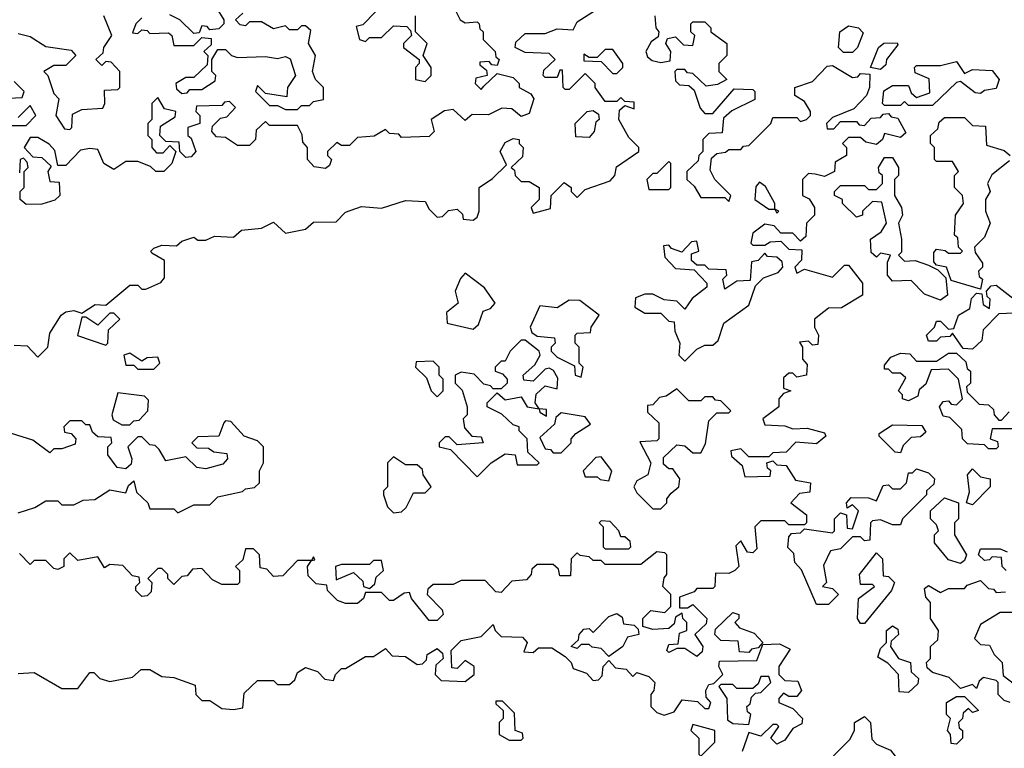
# Model space of a CAD drawing. Extents: x 2737310 to 2869991, y 870230 to 1012730.
# Tile 378 of 479: x 2738909 to 2741375, y 997740 to 999565. Entities that reach past the tile are written whole.
import ezdxf

# ---------------------------------------------------------------- set-up
doc = ezdxf.new("R2010")
doc.units = 0

msp = doc.modelspace()

# ---------------------------------------------------------------- linework, layer by layer
at = {"layer": '0CON02XD'}
for points in [[(2738895, 998750), (2738928.3, 998748.3), (2738955, 998720), (2738980, 998745), (2738985, 998780), (2739013.3, 998825), (2739025, 998833.3), (2739045, 998836.7), (2739065, 998830), (2739098.3, 998851.7), (2739125, 998850), (2739185, 998900), (2739205, 998900), (2739215, 998890), (2739225, 998890), (2739263, 998907), (2739271.7, 998918.3), (2739271.7, 998961.7), (2739240, 998980), (2739237.5, 998985), (2739245, 998992.5), (2739265, 999000), (2739301.7, 998998.3), (2739315, 999010), (2739345, 999020), (2739355, 999012.5), (2739375, 999012.5), (2739397, 999023), (2739445, 999020), (2739465, 999037.5), (2739515, 999042.5), (2739545, 999057.5), (2739575, 999030), (2739625, 999040), (2739645, 999057.5), (2739701.7, 999058.3), (2739725, 999082.5), (2739765, 999097.5), (2739815, 999092.5), (2739875, 999112.5), (2739925, 999110), (2739935, 999090), (2739955, 999070), (2739968.3, 999071.7), (2739983, 999087), (2740005, 999090), (2740018.3, 999078.3), (2740020, 999065), (2740045, 999062.5), (2740055, 999070), (2740060, 999085), (2740060, 999145), (2740093, 999167), (2740128.3, 999201.7), (2740112.5, 999235), (2740125, 999257.5), (2740145, 999267.5), (2740160, 999265), (2740160, 999255), (2740170, 999245), (2740168.3, 999221.7), (2740140, 999195), (2740148.3, 999188.3), (2740150, 999175), (2740165, 999160), (2740185, 999160), (2740210, 999145), (2740210, 999115), (2740190, 999095), (2740195, 999080), (2740238.3, 999091.7), (2740240, 999125), (2740273, 999157), (2740290, 999145), (2740290, 999135), (2740305, 999120), (2740325, 999140), (2740388.3, 999161.7), (2740400, 999175), (2740403.6, 999196.4), (2740460, 999235), (2740460, 999245), (2740435, 999270), (2740410, 999315), (2740411.7, 999338.3), (2740425, 999350), (2740448.3, 999341.7), (2740448.3, 999358.3), (2740425, 999360), (2740415, 999370), (2740405, 999360), (2740375, 999360), (2740350, 999395), (2740350, 999405), (2740325, 999430), (2740285, 999390), (2740275, 999390), (2740270, 999395), (2740268.3, 999438.3), (2740261.7, 999438.3), (2740255, 999420), (2740225, 999420), (2740220, 999425), (2740221.7, 999438.3), (2740250, 999465), (2740235, 999480), (2740175, 999482.5), (2740150, 999495), (2740151.7, 999508.3), (2740175, 999530), (2740225, 999530), (2740255, 999542.5), (2740295, 999540), (2740305, 999560), (2740360, 999595)], [(2738905, 999530), (2738935, 999522.5), (2738975, 999497.5), (2739038.3, 999488.3), (2739050, 999475), (2739025, 999450), (2738995, 999450), (2738970, 999435), (2738980, 999425), (2738995, 999380), (2739007, 999367), (2739000, 999325), (2739021.7, 999291.7), (2739035, 999290), (2739040, 999295), (2739041.7, 999328.3), (2739065, 999340), (2739117, 999343), (2739122.5, 999355), (2739121.7, 999388.3), (2739155, 999390), (2739160, 999395), (2739160, 999435), (2739138.3, 999458.3), (2739125, 999460), (2739115, 999450), (2739100, 999465), (2739118.3, 999481.7), (2739120, 999495), (2739140, 999525), (2739120, 999575)], [(2740002.5, 999585), (2740012.5, 999565), (2740025, 999557.5), (2740055, 999560), (2740060, 999555), (2740061.7, 999541.7), (2740070, 999535), (2740070, 999515), (2740100, 999485), (2740101.7, 999471.7), (2740110, 999465), (2740105, 999450), (2740091.7, 999451.7), (2740085, 999460), (2740061.7, 999458.3), (2740061.7, 999451.7), (2740078.3, 999438.3), (2740080, 999425), (2740051.7, 999418.3), (2740050, 999405), (2740065, 999390), (2740071.7, 999398.3), (2740105, 999430), (2740145, 999420), (2740160, 999405), (2740160, 999395), (2740189.3, 999379.3), (2740197, 999367), (2740185, 999330), (2740165, 999322.5), (2740141.7, 999341.7), (2740117, 999343), (2740083, 999327), (2740042.5, 999327.5), (2740025, 999312.5), (2739995, 999340), (2739973, 999337), (2739940, 999315), (2739947.5, 999285), (2739935, 999272.5), (2739865, 999270), (2739858.3, 999278.3), (2739835, 999280), (2739825, 999290), (2739797, 999273), (2739755, 999270), (2739735, 999250), (2739715, 999250), (2739703, 999257), (2739680, 999235), (2739680, 999225), (2739690, 999215), (2739685, 999200), (2739675, 999192.5), (2739646.7, 999196.7), (2739630, 999215), (2739630, 999245), (2739618.3, 999258.3), (2739617, 999277), (2739605, 999300), (2739535, 999300), (2739525, 999310), (2739501.7, 999288.3), (2739500, 999265), (2739485, 999250), (2739455, 999250), (2739425, 999270), (2739401.7, 999271.7), (2739390, 999285), (2739391.7, 999298.3), (2739411.7, 999318.3), (2739428.3, 999321.7), (2739450, 999345), (2739435, 999360), (2739421.7, 999358.3), (2739415, 999350), (2739351.7, 999348.3), (2739350, 999335), (2739360, 999325), (2739360, 999305), (2739330, 999295), (2739330, 999275), (2739338.3, 999268.3), (2739350, 999235), (2739338.3, 999221.7), (2739325, 999220), (2739310, 999235), (2739308.3, 999258.3), (2739275, 999260), (2739260, 999275), (2739261.7, 999298.3), (2739298.3, 999321.7), (2739300, 999335), (2739271.7, 999341.7), (2739255, 999370), (2739240, 999355), (2739240, 999315), (2739230, 999305), (2739230, 999275), (2739240, 999265), (2739240, 999245), (2739251.7, 999231.7), (2739268.3, 999231.7), (2739285, 999250), (2739300, 999235), (2739290, 999205), (2739270, 999185), (2739250, 999185), (2739237, 999197), (2739205, 999210), (2739175, 999210), (2739145, 999190), (2739120, 999205), (2739105, 999240), (2739085, 999242.5), (2739061.7, 999238.3), (2739025, 999200), (2739005, 999200), (2738997, 999237), (2738983, 999253), (2738955, 999270), (2738935, 999270), (2738920, 999245), (2738941.7, 999221.7), (2738965, 999220), (2738988.3, 999198.3), (2738980, 999185), (2738985, 999160), (2739008.3, 999158.3), (2739010, 999125), (2738997, 999113), (2738965, 999103.3), (2738925, 999102.5)], [(2739403, 999593), (2739420, 999565), (2739420, 999555), (2739408.3, 999541.7), (2739385, 999540), (2739378.3, 999548.3), (2739365, 999550), (2739358.3, 999531.7), (2739345, 999530), (2739310, 999565), (2739285, 999577.5)], [(2739605, 999340), (2739615, 999350), (2739635, 999350), (2739645, 999360), (2739670, 999365), (2739670, 999395), (2739650, 999415), (2739642.5, 999435), (2739650, 999475), (2739632.5, 999505), (2739638.3, 999538.3), (2739625, 999550), (2739615, 999550), (2739605, 999540), (2739585, 999540), (2739575, 999550), (2739545, 999542.5), (2739515, 999560), (2739485, 999560), (2739475, 999550), (2739461.7, 999551.7), (2739450, 999565), (2739468.3, 999581.7)], [(2739800, 999585), (2739768.3, 999551.7), (2739751.7, 999548.3), (2739760, 999515), (2739775, 999510), (2739785, 999520), (2739815, 999520), (2739845, 999550), (2739878.3, 999548.3), (2739888.3, 999538.3), (2739890, 999525), (2739870, 999505), (2739870, 999495), (2739910, 999465), (2739910, 999455), (2739900, 999445), (2739900, 999415), (2739925, 999410), (2739940, 999425), (2739940, 999445), (2739920, 999475), (2739930, 999505), (2739900, 999535), (2739900, 999575)], [(2740500, 999575), (2740502.5, 999545), (2740510, 999535), (2740508.3, 999521.7), (2740490.7, 999509.3), (2740477.5, 999485)], [(2739215, 999570), (2739200, 999555), (2739191.7, 999531.7), (2739205, 999530), (2739215, 999540), (2739228.3, 999538.3), (2739235, 999530), (2739281.7, 999531.7), (2739290, 999525), (2739295, 999500), (2739345, 999500), (2739365, 999520), (2739388.3, 999518.3), (2739388.3, 999501.7), (2739370, 999485), (2739380, 999475), (2739378.3, 999451.7), (2739345, 999420), (2739325, 999420), (2739300, 999405), (2739301.7, 999391.7), (2739315, 999380), (2739328.3, 999381.7), (2739335, 999390), (2739365, 999390), (2739398.3, 999411.7), (2739400, 999425), (2739390, 999435), (2739390, 999465), (2739405, 999490), (2739425, 999490), (2739440, 999475), (2739455, 999470), (2739525, 999472.5), (2739555, 999467.5), (2739575, 999472.5), (2739586.7, 999466.7), (2739600, 999425), (2739580, 999395), (2739578.3, 999371.7), (2739525, 999380), (2739505, 999400), (2739500, 999385), (2739535, 999350), (2739555, 999350), (2739575, 999340), (2739605, 999340)], [(2740477.5, 999485), (2740481.7, 999471.7), (2740493, 999463), (2740515, 999457.5), (2740538.3, 999461.7), (2740540, 999485), (2740527.5, 999505), (2740531.7, 999518.3), (2740551.7, 999521.7), (2740571.7, 999501.7), (2740595, 999500), (2740600, 999525), (2740590, 999535), (2740590, 999555), (2740595, 999560), (2740625, 999560), (2740640, 999545), (2740640, 999535), (2740680, 999505), (2740680, 999475), (2740660, 999455), (2740660, 999435), (2740680, 999415), (2740657, 999403), (2740628.3, 999398.3), (2740595, 999430), (2740581.7, 999431.7), (2740575, 999440), (2740555, 999440), (2740550, 999435), (2740551.7, 999411.7), (2740561.7, 999401.7), (2740585, 999400), (2740598.3, 999388.3), (2740613, 999343), (2740625, 999330), (2740645, 999330), (2740698.3, 999391.7), (2740745, 999390), (2740750, 999385), (2740750, 999365), (2740693, 999337), (2740671.7, 999318.3), (2740668.3, 999281.7), (2740635, 999280), (2740620, 999265), (2740620, 999235), (2740610, 999225), (2740608.3, 999211.7), (2740580, 999185), (2740580, 999165), (2740598.3, 999148.3), (2740615, 999120), (2740675, 999120), (2740685, 999110), (2740690, 999125), (2740650, 999165), (2740638.3, 999188.3), (2740641.7, 999218.3), (2740655, 999230), (2740677, 999233), (2740685, 999240), (2740715, 999240), (2740721.7, 999248.3), (2740735, 999250), (2740790, 999305), (2740795, 999320), (2740855, 999320), (2740865, 999310), (2740880, 999315), (2740890, 999325), (2740890, 999335), (2740875, 999360), (2740850, 999375), (2740850, 999395), (2740895, 999410), (2740931.7, 999448.3), (2740945, 999450), (2740995, 999420), (2741008.3, 999421.7), (2741015, 999430), (2741038.3, 999428.3), (2741037.5, 999395), (2741030, 999375), (2740998.3, 999341.7), (2740945, 999320), (2740930, 999305), (2740931.7, 999291.7), (2740948.3, 999291.7), (2740965, 999310), (2741005, 999310), (2741011.7, 999301.7), (2741025, 999300), (2741041.7, 999318.3), (2741065, 999320), (2741071.7, 999328.3), (2741085, 999330), (2741091.7, 999321.7), (2741108.3, 999318.3), (2741128.3, 999281.7), (2741115, 999270), (2741075, 999280), (2741070, 999265), (2741055, 999252.5), (2741028.3, 999258.3), (2741015, 999270), (2740985, 999270), (2740970, 999255), (2740980, 999245), (2740980, 999225), (2740951.7, 999208.3), (2740950, 999185), (2740925, 999172.5), (2740901.7, 999178.3), (2740885, 999180), (2740870, 999165), (2740870, 999125), (2740886.4, 999116.4), (2740900, 999095), (2740900, 999075), (2740880, 999055), (2740878.3, 999021.7), (2740865, 999010), (2740845, 999030), (2740815, 999030), (2740798.3, 999048.3), (2740775, 999052.5), (2740745, 999030), (2740740, 999005), (2740745, 999000), (2740775, 999000), (2740788.3, 999008.3), (2740815, 999010), (2740835, 998990), (2740868.3, 998988.3), (2740867, 998963), (2740850, 998945), (2740855, 998930), (2740875, 998940), (2740945, 998920), (2740975, 998950), (2740985, 998950), (2741020, 998905), (2741020, 998875), (2740967, 998843), (2740935, 998842.5), (2740900, 998815), (2740900, 998795), (2740910, 998775), (2740908.3, 998751.7), (2740895, 998750), (2740885, 998760), (2740862.5, 998757.5), (2740870, 998745), (2740870, 998715), (2740881.7, 998701.7), (2740880, 998675), (2740855, 998670), (2740845, 998680), (2740835, 998680), (2740821.7, 998668.3), (2740821.7, 998641.7), (2740840, 998635), (2740821.7, 998628.3), (2740810, 998615), (2740810, 998595), (2740770, 998565), (2740775, 998550), (2740825, 998547.5), (2740845, 998540), (2740881.7, 998541.7), (2740925, 998530), (2740928.3, 998521.7), (2740905, 998502.5), (2740853, 998507), (2740828.3, 998481.7), (2740795, 998480), (2740785, 998470), (2740735, 998470), (2740715, 998490), (2740690, 998485), (2740691.7, 998471.7), (2740718.3, 998448.3), (2740725, 998420), (2740788.3, 998421.7), (2740790, 998435), (2740781.7, 998441.7), (2740780, 998455), (2740795, 998460), (2740805, 998450), (2740828.3, 998448.3), (2740851.7, 998411.7), (2740890, 998405), (2740888.3, 998381.7), (2740861.7, 998378.3), (2740840, 998355), (2740880, 998325), (2740880, 998305), (2740875, 998300), (2740835, 998300), (2740825, 998310), (2740765, 998310), (2740750, 998295), (2740755, 998240), (2740745, 998230), (2740731.7, 998231.7), (2740715, 998260), (2740703, 998247), (2740710, 998195), (2740700, 998185), (2740685, 998177.5), (2740651.7, 998178.3), (2740650, 998145), (2740645, 998140), (2740605, 998140), (2740598.3, 998131.7), (2740561.7, 998118.3), (2740561.7, 998091.7), (2740581.7, 998091.7), (2740595, 998100), (2740630, 998065), (2740628.3, 998051.7), (2740600, 998025), (2740620, 997995), (2740618.3, 997981.7), (2740605, 997970)], [(2740995, 999482.5), (2740972.5, 999482.5), (2740960, 999495), (2740963.3, 999535), (2740985, 999550), (2741010, 999545), (2741021.7, 999531.7), (2741007.5, 999495), (2740995, 999482.5)], [(2741065, 999440), (2741040, 999445), (2741060, 999495), (2741073.6, 999506.4), (2741107, 999507), (2741108.3, 999501.7), (2741080, 999465), (2741078.3, 999451.7), (2741065, 999440)], [(2740405, 999430), (2740420, 999445), (2740420, 999455), (2740395, 999490), (2740375, 999490), (2740355, 999470), (2740335, 999470), (2740321.7, 999478.3), (2740321.7, 999461.7), (2740365, 999460), (2740395, 999430), (2740405, 999430)], [(2741195, 999350), (2741135, 999350), (2741125, 999360), (2741115, 999350), (2741075, 999350), (2741070, 999355), (2741073, 999387), (2741095, 999400), (2741135, 999400), (2741141.7, 999381.7), (2741155, 999370), (2741188.3, 999381.7), (2741187, 999417), (2741151.7, 999431.7), (2741150, 999445), (2741155, 999450), (2741215, 999450), (2741255, 999460), (2741275, 999430), (2741295, 999440), (2741345, 999437.5), (2741362.5, 999415), (2741355, 999392.5), (2741325, 999387.5), (2741315, 999380), (2741301.7, 999381.7), (2741265, 999410), (2741255, 999407.5), (2741195, 999350)], [(2738881.7, 999368.3), (2738915, 999370), (2738920, 999385), (2738895, 999410)], [(2738825, 999300), (2738925, 999300), (2738950, 999325), (2738935, 999350), (2738905, 999320)], [(2740335, 999270), (2740301.7, 999271.7), (2740300, 999305), (2740330, 999335), (2740345, 999337.5), (2740358.3, 999328.3), (2740360, 999315), (2740351.7, 999308.3), (2740347.5, 999285), (2740335, 999270)], [(2741315, 998890), (2741241.7, 998911.7), (2741230, 998945), (2741205, 998950), (2741198.3, 998958.3), (2741198.3, 998981.7), (2741205, 998990), (2741227, 998987), (2741235, 998980), (2741265, 998980), (2741270, 998985), (2741260, 998995), (2741258.3, 999018.3), (2741250, 999025), (2741252.5, 999075), (2741272.5, 999105), (2741270, 999125), (2741250, 999145), (2741250, 999175), (2741260, 999185), (2741245, 999210), (2741205, 999210), (2741200, 999215), (2741200, 999245), (2741190, 999255), (2741190, 999275), (2741208.3, 999291.7), (2741211.7, 999308.3), (2741225, 999320), (2741275, 999320), (2741295, 999300), (2741328.3, 999298.3), (2741330.7, 999250.7), (2741375, 999237.5), (2741390, 999225)], [(2738925, 999102.5), (2738910, 999115), (2738910, 999135), (2738920, 999145), (2738920, 999185), (2738930, 999195), (2738928.3, 999208.3), (2738918.3, 999218.3), (2738910, 999215), (2738908.3, 999181.7)], [(2740535, 999140), (2740540, 999145), (2740540, 999205), (2740535, 999210), (2740505, 999180), (2740495, 999180), (2740480, 999165), (2740485, 999140), (2740535, 999140)], [(2741215, 998862.5), (2741175, 998877.5), (2741141.7, 998911.7), (2741095, 998910), (2741082.5, 998925), (2741082.5, 998957.5), (2741090, 998975), (2741065, 998980), (2741055, 998970), (2741041.7, 998981.7), (2741040, 999015), (2741066.4, 999033.6), (2741080, 999055), (2741068.3, 999108.3), (2741045, 999110), (2741020, 999085), (2741020, 999075), (2741005, 999070), (2740970, 999105), (2740970, 999115), (2740950, 999125), (2740950, 999135), (2740965, 999150), (2741025, 999150), (2741035, 999140), (2741055, 999140), (2741070, 999155), (2741070, 999175), (2741061.7, 999181.7), (2741060, 999195), (2741075, 999220), (2741095, 999220), (2741110, 999195), (2741110, 999175), (2741100, 999165), (2741100, 999125), (2741117.5, 999095), (2741120, 999075), (2741110, 999055), (2741117.5, 999015), (2741117.5, 998982.5), (2741110, 998975), (2741125, 998960), (2741151.7, 998961.7), (2741185, 998950), (2741208.3, 998938.3), (2741228.3, 998918.3), (2741232.5, 998875), (2741215, 998862.5)], [(2741388.3, 999211.7), (2741343.6, 999176.4), (2741332.5, 999155), (2741340, 999135), (2741327.5, 999115), (2741327.5, 999085), (2741340, 999055), (2741325, 999020), (2741300, 998995), (2741301.7, 998981.7), (2741320, 998955), (2741320, 998945), (2741310, 998935), (2741311.7, 998921.7), (2741320, 998915), (2741315, 998890)], [(2740805, 999080), (2740810, 999085), (2740800, 999090), (2740800, 999105), (2740777, 999147), (2740761.7, 999158.3), (2740753, 999147), (2740750, 999115), (2740785, 999090), (2740800, 999090), (2740805, 999080)], [(2740575, 998710), (2740605, 998740), (2740625, 998750), (2740645, 998750), (2740658.3, 998761.7), (2740672.5, 998805), (2740735, 998850), (2740751.7, 998898.3), (2740771.7, 998918.3), (2740808.3, 998931.7), (2740820, 998945), (2740818.3, 998958.3), (2740805, 998970), (2740781.7, 998971.7), (2740775, 998980), (2740758.3, 998961.7), (2740741.7, 998958.3), (2740738.3, 998911.7), (2740705, 998910), (2740675, 998890), (2740670, 998915), (2740680, 998925), (2740678.3, 998938.3), (2740635, 998940), (2740625, 998950), (2740605, 998950), (2740591.7, 998961.7), (2740591.7, 998978.3), (2740610, 998985), (2740605, 999010), (2740591.7, 999008.3), (2740567.5, 998982.5), (2740541.7, 998991.7), (2740535, 999000), (2740521.7, 998998.3), (2740525, 998970), (2740551.7, 998941.7), (2740598.3, 998938.3), (2740630, 998905), (2740630, 998895), (2740593.3, 998866.7), (2740575, 998840), (2740555, 998860), (2740523, 998863), (2740495, 998877.5), (2740475, 998877.5), (2740451.7, 998868.3), (2740450, 998845), (2740475, 998830), (2740515, 998830), (2740535, 998810), (2740548.3, 998808.3), (2740550, 998785), (2740562.5, 998755), (2740560, 998725), (2740575, 998710)], [(2740045, 998790), (2740058.3, 998801.7), (2740070, 998835), (2740088.3, 998841.7), (2740100, 998855), (2740073, 998893), (2740025, 998930), (2740013, 998917), (2740000, 998885), (2740007.5, 998855), (2739978.3, 998831.7), (2739980, 998805), (2740045, 998790)], [(2741295, 998740), (2741271.7, 998741.7), (2741245, 998780), (2741238.3, 998771.7), (2741215, 998770), (2741205, 998760), (2741185, 998760), (2741180, 998775), (2741200, 998795), (2741205, 998810), (2741215, 998810), (2741235, 998790), (2741248.3, 998791.7), (2741260, 998825), (2741288.3, 998841.7), (2741293, 998867), (2741305, 998880), (2741318.3, 998878.3), (2741321.7, 998851.7), (2741338.3, 998841.7), (2741340, 998865), (2741331.7, 998871.7), (2741330, 998885), (2741341.7, 998898.3), (2741355, 998900), (2741400, 998865)], [(2740315, 998670), (2740320, 998695), (2740310, 998705), (2740310, 998745), (2740300, 998755), (2740300, 998775), (2740305, 998780), (2740338.3, 998781.7), (2740340, 998795), (2740360, 998825), (2740311.7, 998861.7), (2740285, 998862.5), (2740255, 998843.3), (2740211.7, 998848.3), (2740187.5, 998795), (2740191.7, 998781.7), (2740205, 998772.5), (2740248.3, 998768.3), (2740250, 998755), (2740240, 998745), (2740240, 998735), (2740255, 998720), (2740298.3, 998698.3), (2740300, 998675), (2740315, 998670)], [(2739125, 998750), (2739130, 998755), (2739131.7, 998788.3), (2739160, 998815), (2739145, 998830), (2739135, 998830), (2739105, 998800), (2739075, 998820), (2739065, 998820), (2739053.6, 998773.6), (2739125, 998750)], [(2741400, 998830), (2741361.7, 998828.3), (2741321.7, 998788.3), (2741318.3, 998761.7), (2741295, 998740)], [(2740055, 998420), (2740090, 998455), (2740125, 998477.5), (2740150, 998475), (2740155, 998450), (2740205, 998450), (2740210, 998455), (2740181.7, 998481.7), (2740180, 998515), (2740160, 998535), (2740160, 998545), (2740145, 998550), (2740117, 998577), (2740080, 998595), (2740080, 998605), (2740105, 998630), (2740125, 998612.5), (2740165, 998620), (2740180, 998595), (2740210, 998590), (2740211.7, 998581.7), (2740228.3, 998571.7), (2740228.3, 998588.3), (2740210, 998590), (2740200, 998605), (2740203, 998627), (2740225, 998647.5), (2740255, 998640), (2740257, 998667), (2740246.4, 998686.4), (2740235, 998692.5), (2740225, 998690), (2740195, 998660), (2740171.7, 998661.7), (2740170, 998675), (2740199.3, 998700.7), (2740212.5, 998725), (2740210, 998735), (2740175, 998762.5), (2740165, 998762.5), (2740137.5, 998735), (2740125, 998710), (2740115, 998710), (2740100, 998695), (2740100, 998685), (2740118.3, 998678.3), (2740130, 998665), (2740130, 998655), (2740115, 998640), (2740095, 998640), (2740088.3, 998648.3), (2740071.7, 998651.7), (2740047, 998677), (2740015, 998682.5), (2740000, 998675), (2740000, 998655), (2740017, 998637), (2740030, 998595), (2740030, 998575), (2740020, 998565), (2740023, 998543), (2740041.7, 998521.7), (2740065, 998520), (2740070, 998505), (2740005, 998500), (2739985, 998520), (2739975, 998520), (2739960, 998505), (2739960, 998495), (2739988.3, 998488.3), (2740055, 998420)], [(2739245, 998690), (2739260, 998705), (2739255, 998720), (2739228.3, 998718.3), (2739215, 998710), (2739185, 998730), (2739170, 998725), (2739175, 998700), (2739195, 998700), (2739205, 998690), (2739245, 998690)], [(2741355, 998490), (2741335, 998490), (2741325, 998500), (2741283, 998503), (2741270, 998515), (2741268.3, 998538.3), (2741238.3, 998568.3), (2741221.7, 998571.7), (2741212.5, 998595), (2741221.7, 998608.3), (2741235, 998610), (2741241.7, 998601.7), (2741255, 998600), (2741270, 998615), (2741260, 998665), (2741235, 998690), (2741191.7, 998688.3), (2741178.3, 998651.7), (2741161.7, 998638.3), (2741158.3, 998621.7), (2741135, 998610), (2741120, 998615), (2741120, 998625), (2741110, 998635), (2741128.3, 998668.3), (2741115, 998680), (2741095, 998680), (2741085, 998690), (2741075, 998690), (2741075, 998700), (2741090.7, 998719.3), (2741115, 998730), (2741138.3, 998728.3), (2741155, 998710), (2741205, 998710), (2741235, 998730), (2741255, 998730), (2741278.3, 998708.3), (2741281.7, 998691.7), (2741290, 998685), (2741290, 998655), (2741280, 998645), (2741281.7, 998631.7), (2741311.7, 998601.7), (2741335, 998600), (2741348.3, 998588.3), (2741350, 998575), (2741361.7, 998561.7), (2741368.3, 998561.7), (2741387.5, 998582.5)], [(2739955, 998620), (2739970, 998635), (2739970, 998665), (2739960, 998675), (2739960, 998695), (2739945, 998710), (2739901.7, 998708.3), (2739900, 998695), (2739928.3, 998668.3), (2739940, 998635), (2739955, 998620)], [(2740515, 998340), (2740530, 998355), (2740530, 998365), (2740540.7, 998379.3), (2740560, 998395), (2740562.5, 998415), (2740545, 998440), (2740535, 998440), (2740521.7, 998451.7), (2740521.7, 998468.3), (2740555, 998500), (2740575, 998497.5), (2740595, 998480), (2740615, 998480), (2740627, 998503), (2740635, 998560), (2740655, 998580), (2740685, 998580), (2740690, 998585), (2740665, 998610), (2740651.7, 998611.7), (2740645, 998620), (2740625, 998620), (2740615, 998610), (2740585, 998610), (2740555, 998640), (2740528.3, 998621.7), (2740511.7, 998618.3), (2740495, 998600), (2740481.7, 998598.3), (2740481.7, 998581.7), (2740510, 998555), (2740510, 998515), (2740505, 998510), (2740462.5, 998507.5), (2740490, 998455), (2740482.5, 998425), (2740455, 998410), (2740447.5, 998395), (2740455, 998380), (2740495, 998340), (2740515, 998340)], [(2739185, 998550), (2739195, 998560), (2739208.3, 998561.7), (2739230, 998585), (2739231.7, 998611.7), (2739221.7, 998621.7), (2739155, 998630), (2739140, 998575), (2739143, 998563), (2739165, 998550), (2739185, 998550)], [(2740265, 998480), (2740290, 998505), (2740290, 998515), (2740301.7, 998528.3), (2740338.3, 998551.7), (2740325, 998570), (2740265, 998580), (2740251.7, 998568.3), (2740248.3, 998551.7), (2740211.7, 998518.3), (2740225, 998490), (2740238.3, 998488.3), (2740245, 998480), (2740265, 998480)], [(2738905, 998330), (2738947, 998343), (2738975, 998360), (2739005, 998360), (2739015, 998350), (2739045, 998350), (2739068.3, 998361.7), (2739097, 998363), (2739135, 998387.5), (2739175, 998380), (2739181.7, 998398.3), (2739195, 998410), (2739201.7, 998381.7), (2739230, 998355), (2739235, 998340), (2739295, 998340), (2739305, 998330), (2739345, 998350), (2739385, 998350), (2739405, 998370), (2739467, 998383), (2739475, 998390), (2739497, 998393), (2739510, 998405), (2739510, 998435), (2739520, 998455), (2739520, 998495), (2739505, 998510), (2739471.7, 998521.7), (2739438.3, 998558.3), (2739425, 998560), (2739420, 998555), (2739408.3, 998521.7), (2739355, 998520), (2739340, 998505), (2739352.5, 998492.5), (2739381.7, 998491.7), (2739395, 998482.5), (2739428.3, 998478.3), (2739430, 998465), (2739418.3, 998451.7), (2739375, 998440), (2739353, 998443), (2739325, 998470), (2739275, 998460), (2739258.3, 998488.3), (2739248.3, 998498.3), (2739235, 998500), (2739215, 998520), (2739205, 998520), (2739180, 998495), (2739190, 998465), (2739188.3, 998451.7), (2739175, 998440), (2739153, 998443), (2739130, 998475), (2739130, 998495), (2739140, 998505), (2739138.3, 998518.3), (2739105, 998520), (2739091.7, 998531.7), (2739085, 998550), (2739075, 998550), (2739065, 998560), (2739035, 998560), (2739020, 998545), (2739021.7, 998531.7), (2739038.3, 998528.3), (2739050, 998515), (2739048.3, 998501.7), (2739015, 998490), (2738995, 998490), (2738985, 998480), (2738941.7, 998511.7), (2738875, 998532.5)], [(2741115, 998480), (2741101.7, 998481.7), (2741061.7, 998521.7), (2741061.7, 998528.3), (2741095, 998550), (2741168.3, 998548.3), (2741178.3, 998531.7), (2741165, 998520), (2741141.7, 998518.3), (2741121.7, 998498.3), (2741115, 998480)], [(2741425, 998540), (2741345, 998540), (2741340, 998515), (2741358.3, 998508.3), (2741360, 998495), (2741355, 998490)], [(2739845, 998330), (2739865, 998332.5), (2739877, 998343), (2739895, 998380), (2739925, 998380), (2739940, 998395), (2739920, 998425), (2739918.3, 998438.3), (2739905, 998450), (2739875, 998450), (2739845, 998470), (2739830, 998455), (2739830, 998395), (2739820, 998385), (2739820, 998375), (2739830, 998345), (2739845, 998330)], [(2740385, 998410), (2740392.5, 998435), (2740365, 998470), (2740351.7, 998468.3), (2740320, 998435), (2740325, 998420), (2740355, 998420), (2740363, 998413), (2740385, 998410)], [(2740935, 998100), (2740905, 998100), (2740867, 998187), (2740850, 998205), (2740848.3, 998228.3), (2740833, 998243), (2740835, 998270), (2740841.7, 998278.3), (2740865, 998280), (2740875, 998290), (2740945, 998280), (2740950, 998285), (2740950, 998315), (2740965, 998330), (2740980, 998325), (2740981.7, 998291.7), (2740995, 998290), (2741010, 998335), (2740995, 998350), (2740981.7, 998341.7), (2740980, 998355), (2740991.7, 998368.3), (2741035, 998367.5), (2741055, 998360), (2741071.7, 998398.3), (2741085, 998400), (2741095, 998390), (2741115, 998390), (2741130, 998405), (2741135, 998430), (2741145, 998430), (2741155, 998440), (2741185, 998430), (2741200, 998415), (2741198.3, 998401.7), (2741180, 998385), (2741180, 998375), (2741120, 998315), (2741115, 998300), (2741095, 998300), (2741065, 998312.5), (2741045, 998310), (2741040, 998305), (2741038.3, 998261.7), (2741025, 998260), (2741015, 998270), (2740995, 998270), (2740965, 998240), (2740940, 998235), (2740922.5, 998197.5), (2740930, 998155), (2740920, 998145), (2740945, 998140), (2740960, 998125), (2740935, 998100)], [(2741295, 998350), (2741280, 998355), (2741287.5, 998382.5), (2741282.5, 998425), (2741295, 998440), (2741315, 998420), (2741340, 998415), (2741340, 998395), (2741295, 998350)], [(2741265, 998202.5), (2741235, 998212.5), (2741200, 998255), (2741200, 998275), (2741210, 998285), (2741205, 998300), (2741190, 998315), (2741190, 998335), (2741225, 998367.5), (2741260, 998355), (2741260, 998315), (2741250, 998305), (2741250, 998275), (2741280, 998225), (2741275, 998210), (2741265, 998202.5)], [(2740435, 998240), (2740440, 998245), (2740438.3, 998258.3), (2740425, 998270), (2740415, 998270), (2740410, 998285), (2740388.3, 998308.3), (2740365, 998310), (2740360, 998305), (2740370, 998295), (2740370, 998245), (2740375, 998240), (2740435, 998240)], [(2740605, 997970), (2740575, 997990), (2740555, 997990), (2740535, 997980), (2740530, 997985), (2740535, 998000), (2740558.3, 998001.7), (2740561.7, 998028.3), (2740580, 998035), (2740580, 998055), (2740570, 998065), (2740568.3, 998078.3), (2740551.7, 998068.3), (2740548.3, 998051.7), (2740535, 998040), (2740495, 998037.5), (2740470, 998045), (2740470, 998065), (2740490, 998085), (2740525, 998080), (2740540, 998095), (2740540, 998125), (2740520, 998145), (2740523, 998167), (2740530, 998175), (2740530, 998225), (2740525, 998230), (2740505, 998232.5), (2740465, 998200), (2740375, 998200), (2740365, 998210), (2740345, 998210), (2740335, 998220), (2740313, 998223), (2740305, 998230), (2740290, 998215), (2740288.3, 998171.7), (2740261.7, 998171.7), (2740258.3, 998188.3), (2740245, 998200), (2740205, 998200), (2740191.7, 998188.3), (2740190, 998175), (2740178.3, 998161.7), (2740141.7, 998158.3), (2740115, 998130), (2740101.7, 998131.7), (2740075, 998160), (2740015, 998160), (2739995, 998150), (2739945, 998150), (2739931.7, 998138.3), (2739930, 998125), (2739967, 998087), (2739970, 998075), (2739955, 998060), (2739935, 998060), (2739890, 998115), (2739885, 998130), (2739871.7, 998128.3), (2739845, 998110), (2739835, 998110), (2739815, 998130), (2739775, 998130), (2739770, 998115), (2739755, 998102.5), (2739725, 998102.5), (2739705, 998110), (2739680, 998135), (2739678.3, 998148.3), (2739651.7, 998151.7), (2739631.7, 998171.7), (2739630, 998195), (2739640, 998210), (2739648.3, 998211.7), (2739645, 998220), (2739640, 998210), (2739605, 998210), (2739568.3, 998171.7), (2739545, 998170), (2739528.3, 998188.3), (2739511.7, 998191.7), (2739510, 998225), (2739495, 998240), (2739475, 998240), (2739468.3, 998211.7), (2739450, 998195), (2739460, 998185), (2739460, 998155), (2739455, 998150), (2739415, 998150), (2739391.7, 998161.7), (2739365, 998190), (2739341.7, 998188.3), (2739328.3, 998171.7), (2739315, 998170), (2739295, 998150), (2739280, 998165), (2739280, 998175), (2739265, 998190), (2739255, 998190), (2739230, 998165), (2739240, 998155), (2739238.3, 998131.7), (2739228.3, 998121.7), (2739215, 998120), (2739200, 998135), (2739200, 998145), (2739210, 998155), (2739208.3, 998168.3), (2739191.7, 998171.7), (2739167.5, 998197.5), (2739135, 998200), (2739121.7, 998191.7), (2739105, 998220), (2739055, 998210), (2739035, 998230), (2739020, 998215), (2739020, 998195), (2739005, 998187.5), (2738995, 998190), (2738975, 998210), (2738945, 998210), (2738935, 998200), (2738908.3, 998228.3)], [(2741025, 998052.5), (2741015, 998052.5), (2741007.5, 998065), (2741010, 998115), (2741050, 998145), (2741045, 998150), (2741015, 998150), (2741012.5, 998175), (2741055, 998230), (2741070, 998215), (2741071.7, 998171.7), (2741085, 998170), (2741100, 998155), (2741092.5, 998135), (2741025, 998052.5)], [(2741380, 998185), (2741370, 998195), (2741368.3, 998218.3), (2741345, 998220), (2741338.3, 998211.7), (2741325, 998210), (2741310, 998225), (2741315, 998240), (2741365, 998240), (2741382.5, 998232.5)], [(2739785, 998140), (2739798.3, 998151.7), (2739801.7, 998168.3), (2739820, 998185), (2739815, 998210), (2739795, 998210), (2739785, 998200), (2739715, 998200), (2739700, 998195), (2739701.7, 998161.7), (2739745, 998180), (2739768.3, 998158.3), (2739770, 998145), (2739785, 998140)], [(2741390, 997855), (2741375, 997860), (2741360, 997875), (2741360, 997905), (2741355, 997910), (2741322.5, 997917.5), (2741311.7, 997908.3), (2741305, 997890), (2741295, 997900), (2741265, 997890), (2741237, 997917), (2741195, 997930), (2741181.7, 997941.7), (2741180, 997955), (2741190, 997965), (2741190, 997995), (2741208.3, 998011.7), (2741210, 998035), (2741190, 998065), (2741190, 998105), (2741178.3, 998118.3), (2741175, 998140), (2741185, 998147.5), (2741215, 998130), (2741235, 998140), (2741275, 998140), (2741281.7, 998148.3), (2741315, 998160), (2741335, 998140), (2741348.3, 998138.3), (2741355, 998130), (2741378.3, 998131.7)], [(2740385, 997970), (2740365, 997990), (2740343, 997993), (2740335, 998000), (2740315, 998000), (2740305, 997990), (2740290, 997995), (2740308.3, 998011.7), (2740310, 998025), (2740321.7, 998038.3), (2740335, 998040), (2740345, 998030), (2740385, 998070), (2740405, 998077.5), (2740418.3, 998068.3), (2740421.7, 998051.7), (2740448.3, 998048.3), (2740458.3, 998038.3), (2740460, 998025), (2740431.7, 998018.3), (2740420, 997995), (2740385, 997970)], [(2740735, 997980), (2740711.7, 997981.7), (2740708.3, 998008.3), (2740665, 998010), (2740650, 998025), (2740651.7, 998038.3), (2740695, 998080), (2740710, 998075), (2740710, 998065), (2740700, 998055), (2740711.7, 998041.7), (2740748.3, 998028.3), (2740770, 998005), (2740758.3, 997991.7), (2740741.7, 997988.3), (2740735, 997980)], [(2741395, 998080), (2741365, 998080), (2741315, 998050), (2741300, 998015), (2741315, 998000), (2741338.3, 997998.3), (2741350, 997975), (2741370, 997955), (2741372.5, 997922.5), (2741415, 997890)], [(2738905, 997927.5), (2738945, 997930), (2739015, 997890), (2739055, 997890), (2739085, 997930), (2739095, 997930), (2739110, 997915), (2739135, 997907.5), (2739191.7, 997918.3), (2739213, 997937), (2739235, 997937.5), (2739265, 997920), (2739295, 997917.5), (2739348.3, 997898.3), (2739350, 997875), (2739365, 997860), (2739385, 997860), (2739415, 997840), (2739445, 997837.5), (2739468.3, 997841.7), (2739471.7, 997878.3), (2739505, 997910), (2739545, 997910), (2739555, 997900), (2739585, 997900), (2739598.3, 997911.7), (2739605, 997930), (2739625, 997942.5), (2739655, 997932.5), (2739673, 997913), (2739695, 997910), (2739700, 997925), (2739715, 997940), (2739725, 997940), (2739775, 997970), (2739795, 997970), (2739825, 997990), (2739841.7, 997971.7), (2739875, 997970), (2739905, 997950), (2739918.3, 997951.7), (2739928.3, 997961.7), (2739930, 997975), (2739955, 997990), (2739968.3, 997978.3), (2739970, 997965), (2739951.7, 997948.3), (2739950, 997925), (2739965, 997910), (2740025, 997907.5), (2740047.5, 997925), (2740047.5, 997945), (2740025, 997960), (2740005, 997940), (2739991.7, 997941.7), (2739990, 997985), (2740015, 998010), (2740065, 998020), (2740095, 998050), (2740100, 998035), (2740115, 998020), (2740168.3, 998018.3), (2740180, 998005), (2740171.7, 997981.7), (2740195, 997980), (2740208.3, 997991.7), (2740241.7, 997991.7), (2740275, 997970), (2740290, 997955), (2740295, 997940), (2740328.3, 997928.3), (2740345, 997910), (2740358.3, 997911.7), (2740368.3, 997921.7), (2740370, 997945), (2740385, 997960), (2740401.7, 997941.7), (2740428.3, 997938.3), (2740445, 997920), (2740455, 997930), (2740485, 997920), (2740500, 997905), (2740497.5, 997885)], [(2741135, 997880), (2741111.7, 997881.7), (2741110, 997925), (2741083, 997953), (2741058.3, 997968.3), (2741065, 997990), (2741080, 998005), (2741080, 998035), (2741095, 998046.7), (2741108.3, 998038.3), (2741110, 998025), (2741091.7, 998008.3), (2741090, 997995), (2741110, 997965), (2741140, 997955), (2741141.7, 997931.7), (2741160, 997915), (2741158.3, 997901.7), (2741135, 997880)], [(2740497.5, 997885), (2740490, 997875), (2740490, 997845), (2740505, 997830), (2740523, 997823), (2740548.3, 997831.7), (2740568.3, 997861.7), (2740607, 997857), (2740625, 997840), (2740635, 997840), (2740640, 997855), (2740628.3, 997868.3), (2740627.5, 997885), (2740635, 997900), (2740647.5, 997902.5), (2740670, 997925), (2740660, 997945), (2740661.7, 997958.3), (2740755, 997960), (2740770, 998000), (2740811.7, 998001.7), (2740838.3, 997988.3), (2740810, 997945), (2740810, 997925), (2740825, 997910), (2740858.3, 997908.3), (2740867.5, 997885), (2740855, 997870), (2740835, 997870), (2740821.7, 997878.3), (2740810, 997865), (2740810, 997855), (2740845, 997840), (2740870, 997815), (2740868.3, 997801.7), (2740845, 997790), (2740825, 997760), (2740805, 997750), (2740790, 997765), (2740810, 997795), (2740805, 997800), (2740795, 997800), (2740765, 997770), (2740735, 997780), (2740718.3, 997731.7)], [(2740735, 997800), (2740740, 997825), (2740731.7, 997831.7), (2740730, 997845), (2740738.3, 997851.7), (2740741.7, 997868.3), (2740751.7, 997878.3), (2740765, 997880), (2740790, 997905), (2740785, 997920), (2740765, 997920), (2740758.3, 997901.7), (2740745, 997890), (2740705, 997890), (2740695, 997900), (2740665, 997900), (2740660, 997895), (2740680, 997865), (2740681.7, 997811.7), (2740695, 997802.5), (2740735, 997800)], [(2740165, 997760), (2740170, 997765), (2740168.3, 997778.3), (2740150, 997785), (2740148.3, 997828.3), (2740118.3, 997858.3), (2740101.7, 997858.3), (2740101.7, 997851.7), (2740120, 997835), (2740120, 997815), (2740110, 997805), (2740110, 997775), (2740135, 997760), (2740165, 997760)], [(2741255, 997750), (2741241.7, 997751.7), (2741240, 997775), (2741232.5, 997785), (2741240, 997815), (2741230, 997825), (2741230, 997855), (2741255, 997870), (2741275, 997870), (2741310, 997835), (2741295, 997830), (2741285, 997840), (2741271.7, 997828.3), (2741270, 997815), (2741260, 997805), (2741261.7, 997791.7), (2741270, 997785), (2741270, 997765), (2741255, 997750)], [(2740615, 997720), (2740650, 997755), (2740650, 997785), (2740595, 997800), (2740590, 997785), (2740610, 997765), (2740610, 997725), (2740615, 997720)], [(2741165, 997650), (2741145, 997650), (2741115, 997662.5), (2741091.7, 997661.7), (2741090, 997675), (2741055, 997710), (2741041.7, 997708.3), (2741027, 997693), (2740975, 997682.5), (2740950, 997695), (2740948.3, 997721.7), (2740988.3, 997761.7), (2741000, 997785), (2741000, 997805), (2741025, 997820), (2741040, 997805), (2741043, 997763), (2741055, 997750), (2741090, 997735), (2741125, 997690), (2741155, 997692.5), (2741180, 997685), (2741180, 997665), (2741165, 997650)]]:
    msp.add_lwpolyline(points, dxfattribs=at)

doc.saveas('drawing.dxf')
